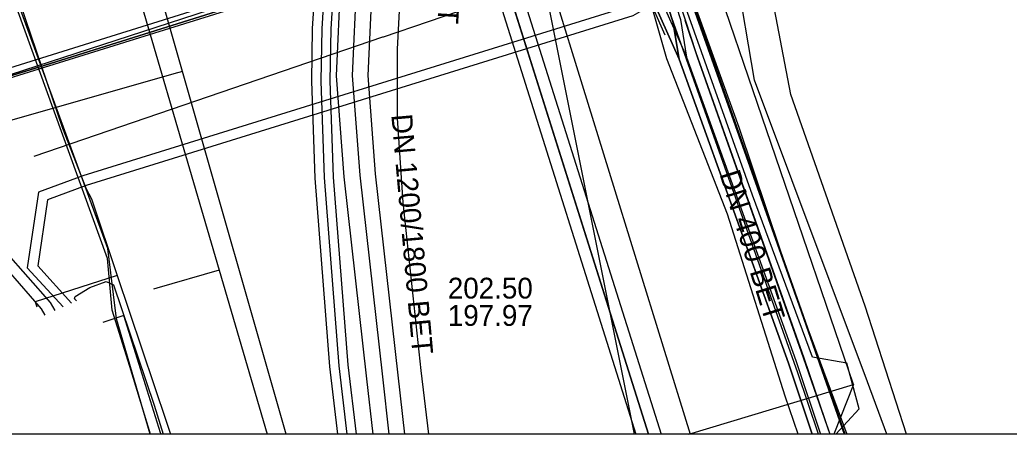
# Model space of a CAD drawing. Extents: x -600309 to -598967, y -1161267 to -1160292.
# Drawn here: x -599245.49 to -599207.41, y -1161267.03 to -1161251.1 of the extents above; entities that cross this region are included whole.
import ezdxf

# ---------------------------------------------------------------- set-up
doc = ezdxf.new("R2010")
doc.units = 0
for name, color, linetype in [('Vrstva 1', 7, 'Continuous'), ('Vrstva 10', 7, 'Continuous'), ('Vrstva 12', 7, 'Continuous'), ('Vrstva 13', 7, 'Continuous'), ('Vrstva 16', 7, 'Continuous'), ('Vrstva 4', 7, 'Continuous'), ('Vrstva 42', 7, 'Continuous'), ('Vrstva 43', 7, 'Continuous'), ('Vrstva 54', 7, 'Continuous'), ('Vrstva 55', 7, 'Continuous'), ('Vrstva 58', 7, 'Continuous'), ('Vrstva 63', 7, 'Continuous'), ('Vrstva 9', 7, 'Continuous')]:
    doc.layers.add(name, color=color, linetype=linetype)

msp = doc.modelspace()

# ---------------------------------------------------------------- linework, layer by layer
at = {"layer": 'Vrstva 1'}
msp.add_line((-599225.341, -1161248.78), (-599219.69, -1161267.031), dxfattribs=at)
at = {"layer": 'Vrstva 10'}
for p, q in [((-599237.17, -1161218.22), (-599221.784, -1161267.031)), ((-599236.22, -1161218.29), (-599220.801, -1161267.031)), ((-599230.936, -1161264.764), (-599230.678, -1161267.031)), ((-599231.886, -1161267.031), (-599232.128, -1161264.899))]:
    msp.add_line(p, q, dxfattribs=at)
for points in [[(-599232.128, -1161264.899), (-599233.007, -1161257.131), (-599233.302, -1161253.253), (-599233.13, -1161249.544), (-599232.846, -1161246.578), (-599232.412, -1161244.49), (-599231.893, -1161242.628), (-599231.118, -1161240.428), (-599230.59, -1161239.025), (-599230.384, -1161238.549)], [(-599229.283, -1161239.026), (-599229.477, -1161239.475), (-599229.991, -1161240.839), (-599230.748, -1161242.989), (-599231.245, -1161244.774), (-599231.658, -1161246.758), (-599231.933, -1161249.629), (-599232.1, -1161253.235), (-599231.812, -1161257.018), (-599230.936, -1161264.764)], [(-599233.254, -1161267.031), (-599233.556, -1161264.434), (-599234.128, -1161257.18), (-599234.257, -1161253.455), (-599234.219, -1161251.431), (-599234.1, -1161249.506), (-599233.952, -1161247.913), (-599233.584, -1161245.509), (-599233.064, -1161243.21), (-599232.434, -1161241.256)], [(-599231.768, -1161241.471), (-599232.388, -1161243.395), (-599232.896, -1161245.639), (-599233.257, -1161247.998), (-599233.402, -1161249.56), (-599233.52, -1161251.459), (-599233.557, -1161253.449), (-599233.428, -1161257.141), (-599232.859, -1161264.366), (-599232.549, -1161267.031)]]:
    msp.add_lwpolyline(points, dxfattribs=at)
at = {"layer": 'Vrstva 12'}
for points in [[(-599236.566, -1161216.582), (-599236.7, -1161218.26), (-599221.296, -1161267.031)], [(-599241.48, -1161262.47), (-599242.29, -1161262.73)], [(-599240.055, -1161267.031), (-599240.07, -1161266.98), (-599241.48, -1161262.47)]]:
    msp.add_lwpolyline(points, dxfattribs=at)
at = {"layer": 'Vrstva 13'}
for points in [[(-599221.834, -1161267.031), (-599228.675, -1161232.875), (-599224.627, -1161225.845), (-599207.397, -1161216.04), (-599207.239, -1161215.957)], [(-599235.239, -1161267.031), (-599239.225, -1161253.08), (-599243.397, -1161238.479), (-599243.898, -1161236.727)], [(-599239.225, -1161253.08), (-599239.562, -1161253.176), (-599249.576, -1161256.037)]]:
    msp.add_lwpolyline(points, dxfattribs=at)
at = {"layer": 'Vrstva 16'}
for points in [[(-599244.02, -1161239.54), (-599241.86, -1161246.92), (-599237.82, -1161260.72), (-599235.976, -1161267.031)], [(-599237.82, -1161260.72), (-599240.211, -1161261.418)], [(-599240.211, -1161261.418), (-599240.341, -1161261.456)]]:
    msp.add_lwpolyline(points, dxfattribs=at)
at = {"layer": 'Vrstva 42'}
for points in [[(-599236.061, -1161173.289), (-599235.482, -1161176.749), (-599234.772, -1161182.582), (-599233.993, -1161185.669), (-599233.572, -1161188.125), (-599231.782, -1161198.513), (-599231.04, -1161202.374), (-599230.963, -1161205.925), (-599231.213, -1161207.669), (-599231.315, -1161207.902), (-599231.636, -1161208.57), (-599230.402, -1161215.139), (-599229.209, -1161219.48), (-599225.833, -1161231.558), (-599224.521, -1161237.34), (-599220.061, -1161251.087), (-599219.826, -1161252.528), (-599215.625, -1161264.197), (-599214.673, -1161267.031)], [(-599236.061, -1161173.289), (-599235.482, -1161176.749), (-599234.772, -1161182.582), (-599233.993, -1161185.669), (-599233.572, -1161188.125), (-599231.782, -1161198.513), (-599231.04, -1161202.374), (-599230.963, -1161205.925), (-599231.213, -1161207.669), (-599231.315, -1161207.902), (-599231.636, -1161208.57), (-599230.402, -1161215.139), (-599229.209, -1161219.48), (-599225.833, -1161231.558), (-599224.521, -1161237.34), (-599220.061, -1161251.087), (-599219.826, -1161252.528), (-599215.625, -1161264.197), (-599214.673, -1161267.031)], [(-599232.078, -1161198.567), (-599231.34, -1161202.406), (-599231.263, -1161205.907), (-599231.504, -1161207.589), (-599231.948, -1161208.53), (-599230.694, -1161215.207), (-599229.499, -1161219.56), (-599226.123, -1161231.632), (-599224.811, -1161237.42), (-599220.353, -1161251.158), (-599220.118, -1161252.604), (-599215.909, -1161264.295), (-599214.99, -1161267.031)], [(-599232.078, -1161198.567), (-599231.34, -1161202.406), (-599231.263, -1161205.907), (-599231.504, -1161207.589), (-599231.948, -1161208.53), (-599230.694, -1161215.207), (-599229.499, -1161219.56), (-599226.123, -1161231.632), (-599224.811, -1161237.42), (-599220.353, -1161251.158), (-599220.118, -1161252.604), (-599215.909, -1161264.295), (-599214.99, -1161267.031)], [(-599232.078, -1161198.567), (-599231.34, -1161202.406), (-599231.263, -1161205.907), (-599231.504, -1161207.589), (-599231.948, -1161208.53), (-599230.694, -1161215.207), (-599229.499, -1161219.56), (-599226.123, -1161231.632), (-599224.811, -1161237.42), (-599220.353, -1161251.158), (-599220.118, -1161252.604), (-599215.909, -1161264.295), (-599214.99, -1161267.031)], [(-599214.99, -1161267.031), (-599215.909, -1161264.295), (-599220.118, -1161252.604), (-599220.353, -1161251.158), (-599224.811, -1161237.42), (-599226.123, -1161231.632), (-599229.499, -1161219.56), (-599230.694, -1161215.207), (-599231.948, -1161208.53), (-599231.504, -1161207.589), (-599231.263, -1161205.907), (-599231.34, -1161202.406), (-599232.078, -1161198.567)], [(-599231.782, -1161198.513), (-599231.04, -1161202.374), (-599230.963, -1161205.925), (-599231.213, -1161207.669), (-599231.315, -1161207.902), (-599231.636, -1161208.57), (-599230.402, -1161215.139), (-599229.209, -1161219.48), (-599225.833, -1161231.558), (-599224.521, -1161237.34), (-599220.061, -1161251.087), (-599219.826, -1161252.528), (-599215.625, -1161264.197), (-599214.673, -1161267.031)], [(-599231.782, -1161198.513), (-599231.04, -1161202.374), (-599230.963, -1161205.925), (-599231.213, -1161207.669), (-599231.315, -1161207.902), (-599231.636, -1161208.57), (-599230.402, -1161215.139), (-599229.209, -1161219.48), (-599225.833, -1161231.558), (-599224.521, -1161237.34), (-599220.061, -1161251.087), (-599219.826, -1161252.528), (-599215.625, -1161264.197), (-599214.673, -1161267.031)], [(-599230.515, -1161204.696), (-599230.591, -1161205.919), (-599231.045, -1161207.799), (-599231.315, -1161207.902), (-599231.636, -1161208.57), (-599230.402, -1161215.139), (-599229.209, -1161219.48), (-599225.833, -1161231.558), (-599224.521, -1161237.34), (-599220.061, -1161251.087), (-599219.826, -1161252.528), (-599215.625, -1161264.197), (-599214.673, -1161267.031)], [(-599230.515, -1161204.696), (-599230.591, -1161205.919), (-599231.045, -1161207.799), (-599231.315, -1161207.902), (-599231.636, -1161208.57), (-599230.402, -1161215.139), (-599229.209, -1161219.48), (-599225.833, -1161231.558), (-599224.521, -1161237.34), (-599220.061, -1161251.087), (-599219.826, -1161252.528), (-599215.625, -1161264.197), (-599214.673, -1161267.031)], [(-599287.233, -1161229.97), (-599281.039, -1161229.59), (-599271.815, -1161230.301), (-599265.927, -1161231.054), (-599259.601, -1161231.863), (-599255.835, -1161232.878), (-599254.093, -1161234.988), (-599251.102, -1161241.051), (-599248.858, -1161247.351), (-599246.943, -1161252.939), (-599246.841, -1161253.236), (-599246.707, -1161253.195), (-599244.843, -1161252.625), (-599230.966, -1161248.274), (-599224.086, -1161245.855), (-599223.848, -1161245.926), (-599223.518, -1161246.105), (-599222.38, -1161246.804), (-599219.827, -1161252.523), (-599219.826, -1161252.528), (-599215.625, -1161264.197), (-599214.673, -1161267.031)], [(-599287.233, -1161229.97), (-599281.039, -1161229.59), (-599271.815, -1161230.301), (-599265.927, -1161231.054), (-599259.601, -1161231.863), (-599255.835, -1161232.878), (-599254.093, -1161234.988), (-599251.102, -1161241.051), (-599248.858, -1161247.351), (-599246.943, -1161252.939), (-599246.841, -1161253.236), (-599246.707, -1161253.195), (-599244.843, -1161252.625), (-599230.966, -1161248.274), (-599224.086, -1161245.855), (-599223.848, -1161245.926), (-599223.518, -1161246.105), (-599222.38, -1161246.804), (-599219.827, -1161252.523), (-599219.826, -1161252.528), (-599215.625, -1161264.197), (-599214.673, -1161267.031)], [(-599287.233, -1161229.97), (-599281.039, -1161229.59), (-599271.815, -1161230.301), (-599265.927, -1161231.054), (-599259.601, -1161231.863), (-599255.835, -1161232.878), (-599254.093, -1161234.988), (-599251.102, -1161241.051), (-599248.858, -1161247.351), (-599246.943, -1161252.939), (-599246.841, -1161253.236), (-599246.707, -1161253.195), (-599244.843, -1161252.625), (-599230.966, -1161248.274), (-599224.086, -1161245.855), (-599223.848, -1161245.926), (-599223.518, -1161246.105), (-599222.38, -1161246.804), (-599219.827, -1161252.523), (-599219.826, -1161252.528), (-599215.625, -1161264.197), (-599214.673, -1161267.031)], [(-599287.233, -1161229.97), (-599281.039, -1161229.59), (-599271.815, -1161230.301), (-599265.927, -1161231.054), (-599259.601, -1161231.863), (-599255.835, -1161232.878), (-599254.093, -1161234.988), (-599251.102, -1161241.051), (-599248.858, -1161247.351), (-599246.943, -1161252.939), (-599246.841, -1161253.236), (-599246.707, -1161253.195), (-599244.843, -1161252.625), (-599230.966, -1161248.274), (-599224.086, -1161245.855), (-599223.848, -1161245.926), (-599223.518, -1161246.105), (-599222.38, -1161246.804), (-599219.827, -1161252.523), (-599219.826, -1161252.528), (-599215.625, -1161264.197), (-599214.673, -1161267.031)], [(-599287.233, -1161229.97), (-599281.039, -1161229.59), (-599271.815, -1161230.301), (-599265.927, -1161231.054), (-599259.601, -1161231.863), (-599255.835, -1161232.878), (-599254.093, -1161234.988), (-599251.102, -1161241.051), (-599248.858, -1161247.351), (-599246.943, -1161252.939), (-599246.841, -1161253.236), (-599246.707, -1161253.195), (-599244.843, -1161252.625), (-599230.966, -1161248.274), (-599224.086, -1161245.855), (-599223.848, -1161245.926), (-599223.518, -1161246.105), (-599222.38, -1161246.804), (-599219.827, -1161252.523), (-599219.826, -1161252.528), (-599215.625, -1161264.197), (-599214.673, -1161267.031)], [(-599287.233, -1161229.97), (-599281.039, -1161229.59), (-599271.815, -1161230.301), (-599265.927, -1161231.054), (-599259.601, -1161231.863), (-599255.835, -1161232.878), (-599254.093, -1161234.988), (-599251.102, -1161241.051), (-599248.858, -1161247.351), (-599246.943, -1161252.939), (-599246.841, -1161253.236), (-599246.707, -1161253.195), (-599244.843, -1161252.625), (-599230.966, -1161248.274), (-599224.086, -1161245.855), (-599223.848, -1161245.926), (-599223.518, -1161246.105), (-599222.38, -1161246.804), (-599219.827, -1161252.523), (-599219.826, -1161252.528), (-599215.625, -1161264.197), (-599214.673, -1161267.031)], [(-599214.99, -1161267.031), (-599215.909, -1161264.295), (-599220.118, -1161252.604), (-599220.117, -1161252.609), (-599222.616, -1161247.011), (-599223.668, -1161246.365), (-599223.964, -1161246.204), (-599224.078, -1161246.171), (-599230.872, -1161248.558), (-599244.755, -1161252.911), (-599247.032, -1161253.607), (-599247.069, -1161253.498), (-599247.226, -1161253.04), (-599249.142, -1161247.449), (-599251.378, -1161241.169), (-599254.347, -1161235.152), (-599256.005, -1161233.142), (-599259.659, -1161232.157), (-599265.967, -1161231.35), (-599271.845, -1161230.599), (-599281.041, -1161229.89), (-599287.207, -1161230.27)], [(-599287.207, -1161230.27), (-599281.041, -1161229.89), (-599271.845, -1161230.599), (-599265.967, -1161231.35), (-599259.659, -1161232.157), (-599256.005, -1161233.142), (-599254.347, -1161235.152), (-599251.378, -1161241.169), (-599249.142, -1161247.449), (-599247.226, -1161253.04), (-599247.069, -1161253.498), (-599247.032, -1161253.607), (-599244.755, -1161252.911), (-599230.872, -1161248.558), (-599224.078, -1161246.171), (-599223.964, -1161246.204), (-599223.668, -1161246.365), (-599222.616, -1161247.011), (-599220.117, -1161252.609), (-599220.118, -1161252.604), (-599215.909, -1161264.295), (-599214.99, -1161267.031)], [(-599287.207, -1161230.27), (-599281.041, -1161229.89), (-599271.845, -1161230.599), (-599265.967, -1161231.35), (-599259.659, -1161232.157), (-599256.005, -1161233.142), (-599254.347, -1161235.152), (-599251.378, -1161241.169), (-599249.142, -1161247.449), (-599247.226, -1161253.04), (-599247.069, -1161253.498), (-599247.032, -1161253.607), (-599244.755, -1161252.911), (-599230.872, -1161248.558), (-599224.078, -1161246.171), (-599223.964, -1161246.204), (-599223.668, -1161246.365), (-599222.616, -1161247.011), (-599220.117, -1161252.609), (-599220.118, -1161252.604), (-599215.909, -1161264.295), (-599214.99, -1161267.031)], [(-599287.207, -1161230.27), (-599281.041, -1161229.89), (-599271.845, -1161230.599), (-599265.967, -1161231.35), (-599259.659, -1161232.157), (-599256.005, -1161233.142), (-599254.347, -1161235.152), (-599251.378, -1161241.169), (-599249.142, -1161247.449), (-599247.226, -1161253.04), (-599247.069, -1161253.498), (-599247.032, -1161253.607), (-599244.755, -1161252.911), (-599230.872, -1161248.558), (-599224.078, -1161246.171), (-599223.964, -1161246.204), (-599223.668, -1161246.365), (-599222.616, -1161247.011), (-599220.117, -1161252.609), (-599220.118, -1161252.604), (-599215.909, -1161264.295), (-599214.99, -1161267.031)], [(-599220.655, -1161251.685), (-599222.697, -1161247.066), (-599224.008, -1161246.259), (-599230.862, -1161248.665), (-599247.073, -1161253.718), (-599249.188, -1161247.48), (-599251.449, -1161241.182), (-599254.399, -1161235.148), (-599256.016, -1161233.168), (-599259.682, -1161232.206), (-599271.855, -1161230.672), (-599281.033, -1161229.951), (-599287.119, -1161230.329)], [(-599271.845, -1161230.599), (-599265.967, -1161231.35), (-599259.659, -1161232.157), (-599256.005, -1161233.142), (-599254.347, -1161235.152), (-599251.378, -1161241.169), (-599249.142, -1161247.449), (-599247.226, -1161253.04), (-599247.069, -1161253.498), (-599247.032, -1161253.607), (-599244.755, -1161252.911), (-599230.872, -1161248.558), (-599224.078, -1161246.171), (-599223.964, -1161246.204), (-599223.668, -1161246.365), (-599222.616, -1161247.011), (-599220.117, -1161252.609), (-599220.118, -1161252.604), (-599215.909, -1161264.295), (-599214.99, -1161267.031)], [(-599265.967, -1161231.35), (-599259.659, -1161232.157), (-599256.005, -1161233.142), (-599254.347, -1161235.152), (-599251.378, -1161241.169), (-599249.142, -1161247.449), (-599247.226, -1161253.04), (-599247.069, -1161253.498), (-599247.032, -1161253.607), (-599244.755, -1161252.911), (-599230.872, -1161248.558), (-599224.078, -1161246.171), (-599223.964, -1161246.204), (-599223.668, -1161246.365), (-599222.616, -1161247.011), (-599220.117, -1161252.609), (-599220.118, -1161252.604), (-599215.909, -1161264.295), (-599214.99, -1161267.031)], [(-599298.408, -1161253.419), (-599298.621, -1161252.947), (-599298.785, -1161252.582), (-599276.68, -1161242.5), (-599274.583, -1161241.091), (-599266.609, -1161236.705), (-599265.375, -1161236.743), (-599259.316, -1161234.374), (-599256.455, -1161240.503), (-599253.178, -1161243.54), (-599249.471, -1161250.86), (-599249.13, -1161251.67), (-599249.312, -1161252.677), (-599246.04, -1161260.022), (-599244.319, -1161261.969), (-599244.146, -1161262.279)], [(-599301.496, -1161249.973), (-599300.964, -1161249.727), (-599299.346, -1161253.278), (-599298.984, -1161253.113), (-599298.621, -1161252.947), (-599276.484, -1161242.85), (-599274.375, -1161241.433), (-599266.511, -1161237.109), (-599265.305, -1161237.145), (-599259.52, -1161234.884), (-599256.785, -1161240.743), (-599253.502, -1161243.784), (-599249.835, -1161251.028), (-599249.544, -1161251.716), (-599249.728, -1161252.727), (-599249.478, -1161253.288), (-599249.717, -1161253.622), (-599249.632, -1161253.803), (-599249.315, -1161253.654), (-599246.368, -1161260.268), (-599244.663, -1161262.214), (-599244.531, -1161262.451)], [(-599213.731, -1161267.031), (-599220.363, -1161248.195), (-599221.943, -1161244.199), (-599223.924, -1161239.06)], [(-599221.621, -1161241.602), (-599222.151, -1161242.256), (-599222.062, -1161242.348), (-599221.722, -1161242.696), (-599218.889, -1161247.823), (-599219.899, -1161249.33), (-599221.292, -1161250.136), (-599222.058, -1161250.579), (-599243.06, -1161257.095), (-599244.765, -1161257.721), (-599245.204, -1161260.637), (-599243.827, -1161262.136)], [(-599221.32, -1161241.867), (-599221.616, -1161242.232), (-599221.398, -1161242.456), (-599218.421, -1161247.843), (-599219.618, -1161249.63), (-599221.179, -1161250.533), (-599221.897, -1161250.948), (-599242.932, -1161257.474), (-599244.418, -1161258.02), (-599244.797, -1161260.551), (-599243.505, -1161261.992)], [(-599215.536, -1161267.031), (-599216.04, -1161265.57), (-599218.25, -1161258.57), (-599220.59, -1161252.6), (-599221.179, -1161250.533), (-599221.292, -1161250.136), (-599222.06, -1161247.44), (-599223.19, -1161243.58), (-599223.21, -1161243.16), (-599223.08, -1161242.94), (-599222.062, -1161242.348), (-599221.884, -1161242.244), (-599221.466, -1161241.728)], [(-599219.893, -1161251.111), (-599219.423, -1161252.516), (-599215.341, -1161264.087), (-599214.316, -1161267.031)], [(-599243.31, -1161261.909), (-599243.388, -1161261.822), (-599243.355, -1161261.73), (-599242.79, -1161261.39), (-599242.17, -1161261.16), (-599241.88, -1161261.29), (-599240.32, -1161265.92), (-599239.975, -1161267.031)]]:
    msp.add_lwpolyline(points, dxfattribs=at)
at = {"layer": 'Vrstva 43'}
for points in [[(-599233.63, -1161212.88), (-599233.41, -1161214.46), (-599220.77, -1161247.24), (-599215.49, -1161262.09), (-599213.763, -1161267.031)], [(-599212.122, -1161267.031), (-599212.865, -1161265.015), (-599217.212, -1161253.413), (-599217.917, -1161249.248), (-599219.475, -1161245.728), (-599221.984, -1161243.589), (-599223.542, -1161240.007), (-599224.394, -1161239.3), (-599228.374, -1161228.883), (-599230.606, -1161219.204), (-599230.847, -1161216.739), (-599230.667, -1161216.019), (-599230.977, -1161214.887), (-599231.516, -1161214.394), (-599231.675, -1161214.355)]]:
    msp.add_lwpolyline(points, dxfattribs=at)
at = {"layer": 'Vrstva 54'}
for p, q in [((-599219.743, -1161267.031), (-599213.4, -1161265.12)), ((-599213.4, -1161265.12), (-599214.156, -1161267.031))]:
    msp.add_line(p, q, dxfattribs=at)
for points in [[(-599219.38, -1161247.62), (-599231.51, -1161251.76)], [(-599213.4, -1161265.12), (-599219.38, -1161247.62)], [(-599231.53, -1161251.77), (-599244.95, -1161256.35)], [(-599231.51, -1161251.76), (-599231.53, -1161251.77)]]:
    msp.add_lwpolyline(points, dxfattribs=at)
at = {"layer": 'Vrstva 55'}
for points in [[(-599214.081, -1161267.031), (-599213.188, -1161266.053), (-599213.663, -1161264.299), (-599214.983, -1161264.073), (-599217.293, -1161257.843), (-599220.264, -1161249.468), (-599219.41, -1161247.7), (-599219.769, -1161246.518), (-599221.79, -1161245.796), (-599223.05, -1161244.19), (-599222.53, -1161237.36), (-599221, -1161234.63), (-599218.68, -1161232.31), (-599212.94, -1161228.97), (-599198.29, -1161220.5), (-599197.45, -1161222.27), (-599196.8, -1161221.97)], [(-599240.463, -1161267.031), (-599241.26, -1161264.43), (-599241.94, -1161262.26), (-599242.11, -1161260.27), (-599246.2, -1161249.01), (-599246.62, -1161247.85), (-599224.32, -1161240.98), (-599223.09, -1161240.6), (-599220.14, -1161236.56), (-599219.73, -1161236.06), (-599216.11, -1161232.41), (-599213.28, -1161230.52), (-599204.97, -1161225.61), (-599197.73, -1161221.45), (-599197.37, -1161221.85), (-599196.8, -1161221.97)], [(-599240.477, -1161267.031), (-599241.77, -1161262.59), (-599242.1, -1161259.89), (-599246.49, -1161247.92), (-599249.86, -1161241.34), (-599256.27, -1161239.65), (-599256.27, -1161236.11), (-599253.07, -1161234.43), (-599256.1, -1161232.07), (-599261.84, -1161231.05), (-599261.81, -1161230.13)]]:
    msp.add_lwpolyline(points, dxfattribs=at)
at = {"layer": 'Vrstva 58'}
for points in [[(-599221.296, -1161267.031), (-599235.566, -1161221.85), (-599236.7, -1161218.26), (-599236.59, -1161216.58), (-599236.43, -1161214.87), (-599238.8, -1161191.15), (-599239.11, -1161189.29), (-599239.44, -1161187.48), (-599244.31, -1161141.04), (-599244.57, -1161137.51), (-599242.85, -1161137.28), (-599204.2, -1161127.99), (-599200.89, -1161127.16), (-599145.8, -1161118.43), (-599142.33, -1161117.89), (-599142.31, -1161116.76), (-599137.63, -1161099.39), (-599137.45, -1161097.68)], [(-599221.296, -1161267.031), (-599235.566, -1161221.85), (-599236.7, -1161218.26), (-599236.59, -1161216.58), (-599236.43, -1161214.87), (-599238.8, -1161191.15), (-599239.11, -1161189.29), (-599239.44, -1161187.48), (-599244.31, -1161141.04), (-599244.57, -1161137.51), (-599242.85, -1161137.28), (-599204.2, -1161127.99), (-599200.89, -1161127.16), (-599145.8, -1161118.43), (-599142.33, -1161117.89), (-599142.31, -1161116.76), (-599137.63, -1161099.39), (-599137.45, -1161097.68)], [(-599221.296, -1161267.031), (-599235.566, -1161221.85), (-599236.7, -1161218.26), (-599236.59, -1161216.58), (-599236.43, -1161214.87), (-599238.8, -1161191.15), (-599239.11, -1161189.29), (-599239.44, -1161187.48), (-599244.31, -1161141.04), (-599244.57, -1161137.51), (-599242.85, -1161137.28), (-599204.2, -1161127.99), (-599200.89, -1161127.16), (-599145.8, -1161118.43), (-599142.33, -1161117.89), (-599142.31, -1161116.76), (-599137.63, -1161099.39), (-599137.45, -1161097.68)], [(-599231.581, -1161198.485), (-599230.806, -1161202.195), (-599230.765, -1161205.784), (-599231.051, -1161207.659), (-599231.458, -1161208.638), (-599230.113, -1161215.081), (-599229.012, -1161219.403), (-599225.586, -1161231.473), (-599224.404, -1161237.264), (-599219.47, -1161252.351), (-599215.311, -1161264.095), (-599214.312, -1161267.031)], [(-599224.78, -1161198.54), (-599227.64, -1161200.38), (-599231.17, -1161203.28), (-599233.81, -1161207.26), (-599234.75, -1161210.7), (-599234.84, -1161214.72), (-599234.73, -1161216.49), (-599224.09, -1161238.12), (-599222.9, -1161240.92), (-599220.29, -1161248.37), (-599217.82, -1161255.22), (-599215.68, -1161261.6), (-599213.659, -1161267.031)], [(-599214.748, -1161267.031), (-599215.542, -1161264.678), (-599221.793, -1161247.066), (-599223.951, -1161246.082), (-599246.895, -1161253.54), (-599250.766, -1161242.274), (-599251.115, -1161241.069), (-599253.971, -1161235.483), (-599256.002, -1161233.04), (-599268.061, -1161230.946), (-599281.357, -1161229.835), (-599292.528, -1161230.596)], [(-599211.368, -1161267.031), (-599212.95, -1161262.11), (-599215.82, -1161253.97), (-599216.56, -1161250.07), (-599216.76, -1161245.95)], [(-599246.46, -1161247.59), (-599246.165, -1161248.552), (-599245.48, -1161250.48), (-599243.85, -1161255.26), (-599242.93, -1161257.6), (-599242.73, -1161257.98), (-599241.746, -1161260.923)], [(-599241.746, -1161260.923), (-599244.898, -1161261.943), (-599244.84, -1161262.135)], [(-599241.746, -1161260.923), (-599239.85, -1161266.57), (-599239.695, -1161267.031)]]:
    msp.add_lwpolyline(points, dxfattribs=at)
at = {"layer": 'Vrstva 63'}
msp.add_lwpolyline([(-600308.541, -1160292.347), (-598967.108, -1160292.347), (-598967.108, -1161267.031), (-600308.541, -1161267.031)], close=True, dxfattribs=at)
at = {"layer": 'Vrstva 9'}
msp.add_line((-599231.532, -1161264.831), (-599231.282, -1161267.031), dxfattribs=at)
for points in [[(-599229.834, -1161238.788), (-599230.034, -1161239.25), (-599230.554, -1161240.634), (-599231.32, -1161242.809), (-599231.829, -1161244.632), (-599232.252, -1161246.668), (-599232.531, -1161249.586), (-599232.701, -1161253.244), (-599232.409, -1161257.074), (-599231.532, -1161264.831)], [(-599232.101, -1161241.364), (-599232.726, -1161243.302), (-599233.24, -1161245.574), (-599233.604, -1161247.956), (-599233.751, -1161249.533), (-599233.869, -1161251.445), (-599233.907, -1161253.452), (-599233.778, -1161257.161), (-599233.207, -1161264.4), (-599232.902, -1161267.031)], [(-599230.522, -1161246.408), (-599230.809, -1161249.268), (-599230.965, -1161252.23), (-599230.965, -1161254.881), (-599230.747, -1161258.124), (-599230.061, -1161264.58), (-599229.755, -1161267.031)]]:
    msp.add_lwpolyline(points, dxfattribs=at)

# ---------------------------------------------------------------- texts
at = {"layer": 'Vrstva 12'}
for s, rotation, p in [('DN 500/750 BET', 266.6098, (-599228.94, -1161243.149)), ('DN 1200/1800 BET', 275.0685, (-599231.194, -1161254.751))]:
    msp.add_text(s, height=0.8, rotation=rotation, dxfattribs=at).set_placement(p)
for s, p in [('202.50', (-599229.018, -1161261.815)), ('197.97', (-599229.018, -1161262.865))]:
    msp.add_text(s, height=0.8, dxfattribs=at).set_placement(p)
at = {"layer": 'Vrstva 4'}
msp.add_text('DN 400 BET', height=0.8, rotation=287.2041, dxfattribs=at).set_placement((-599218.567, -1161257.021))

doc.saveas('drawing.dxf')
